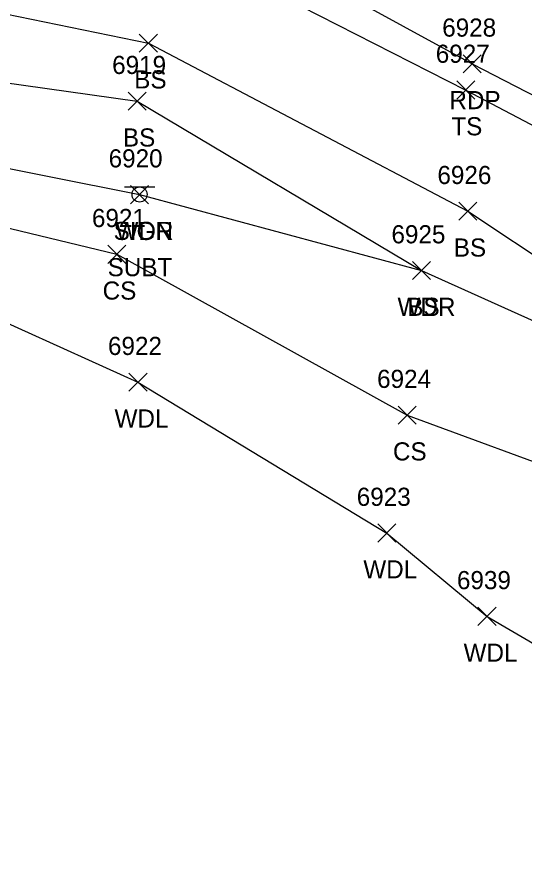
# Model space of a CAD drawing. Extents: x 1462089 to 1464015, y 730534 to 736144.
# Drawn here: x 1462813.4 to 1462869.4, y 731741.6 to 731836.5 of the extents above; entities that cross this region are included whole.
import ezdxf

# ---------------------------------------------------------------- set-up
doc = ezdxf.new("R2010")
doc.units = 0
for name, color, linetype in [('L_A', 7, 'Continuous'), ('L_I', 7, 'Continuous'), ('L_TIC', 7, 'Continuous'), ('LAWA', 7, 'Continuous'), ('LELB', 7, 'Continuous'), ('P_A', 7, 'Continuous'), ('P_I', 7, 'Continuous'), ('P_TIC', 7, 'Continuous'), ('PET', 7, 'Continuous'), ('S_A', 7, 'Continuous'), ('S_C', 7, 'Continuous'), ('S_I', 7, 'Continuous'), ('SSGN', 7, 'Continuous')]:
    doc.layers.add(name, color=color, linetype=linetype)

msp = doc.modelspace()

# ---------------------------------------------------------------- linework, layer by layer
at = {"layer": 'L_TIC'}
for points in [[(1462826.909, 731832.669), (1462828.909, 731834.669)], [(1462828.909, 731832.669), (1462826.909, 731834.669)], [(1462861.911, 731827.5), (1462863.911, 731829.5)], [(1462863.911, 731827.5), (1462861.911, 731829.5)], [(1462825.664, 731826.267), (1462827.664, 731828.267)], [(1462827.664, 731826.267), (1462825.664, 731828.267)], [(1462825.923, 731815.961), (1462827.923, 731817.961)], [(1462827.923, 731815.961), (1462825.923, 731817.961)], [(1462862.149, 731814.128), (1462864.149, 731816.128)], [(1462864.149, 731814.128), (1462862.149, 731816.128)], [(1462823.428, 731809.384), (1462825.428, 731811.384)], [(1462825.428, 731809.384), (1462823.428, 731811.384)], [(1462857.024, 731807.59), (1462859.024, 731809.59)], [(1462859.024, 731807.59), (1462857.024, 731809.59)], [(1462857.024, 731807.59), (1462859.024, 731809.59)], [(1462859.024, 731807.59), (1462857.024, 731809.59)], [(1462825.765, 731795.276), (1462827.765, 731797.276)], [(1462827.765, 731795.276), (1462825.765, 731797.276)], [(1462855.441, 731791.644), (1462857.441, 731793.644)], [(1462857.441, 731791.644), (1462855.441, 731793.644)], [(1462853.197, 731778.639), (1462855.197, 731780.639)], [(1462855.197, 731778.639), (1462853.197, 731780.639)], [(1462864.255, 731769.449), (1462866.255, 731771.449)], [(1462866.255, 731769.449), (1462864.255, 731771.449)]]:
    msp.add_lwpolyline(points, dxfattribs=at)
at = {"layer": 'LAWA'}
for points in [[(1462805.265, 731805.981), (1462804.125, 731815.27), (1462806.806, 731820.966), (1462826.923, 731816.961), (1462858.024, 731808.59), (1462872.662, 731802.024), (1462925.123, 731767.425), (1462966.423, 731742.349), (1463009.979, 731718.328), (1463055.993, 731690.168), (1463094.631, 731669.029), (1463139.346, 731640.421), (1463179.578, 731612.813), (1463214.587, 731589.166), (1463210.812, 731583.369)], [(1462805.265, 731805.981), (1462826.765, 731796.276), (1462854.197, 731779.639), (1462865.255, 731770.449), (1462893.375, 731754.014), (1462954.279, 731722.848), (1462999.264, 731699.625), (1463048.868, 731674.294), (1463083.943, 731655.256), (1463128.345, 731627.981), (1463169.275, 731606.281), (1463210.812, 731583.369)]]:
    msp.add_lwpolyline(points, dxfattribs=at)
at = {"layer": 'LELB'}
for points in [[(1462777.527, 731847.555), (1462783.888, 731848.953), (1462792.616, 731844.936), (1462809.44, 731847.482), (1462830.554, 731844.978), (1462862.911, 731828.5), (1462899.754, 731809.113), (1462937.211, 731789.83), (1462980.953, 731765.064), (1463023.271, 731740.802), (1463067.334, 731714.305), (1463106.9, 731688.572), (1463151.27, 731657.237), (1463190.947, 731627.906), (1463226.11, 731598.917), (1463258.262, 731572.269), (1463288.251, 731546.84), (1463319.07, 731520.525), (1463336.304, 731505.866), (1463346.867, 731495.957)], [(1462764.04, 731804.548), (1462766.366, 731810.859), (1462768.731, 731816.99), (1462775.093, 731830.846), (1462781.116, 731844.946), (1462782.976, 731843.843), (1462776.355, 731830.193), (1462770.33, 731816.448), (1462783.672, 731831.157), (1462788.405, 731841.18), (1462807.817, 731837.784), (1462827.909, 731833.669), (1462863.149, 731815.128), (1462873.315, 731808.358), (1462930.369, 731778.128), (1462973.189, 731752.512), (1463015.135, 731727.852), (1463059.136, 731700.184), (1463095.387, 731673.219)], [(1462767.239, 731624.742), (1462746.754, 731636.942), (1462738.324, 731647.968), (1462735.927, 731662.381), (1462737.541, 731683.326), (1462741.278, 731698.824), (1462744.014, 731708.407), (1462749.135, 731728.86), (1462756.869, 731747.767), (1462763.833, 731769.228), (1462775.199, 731803.781), (1462781.804, 731821.251), (1462786.911, 731827.721), (1462806.525, 731830.114), (1462826.664, 731827.267), (1462858.024, 731808.59)], [(1462803.867, 731628.844), (1462784.103, 731642.829), (1462766.675, 731650.068), (1462748.453, 731662.275), (1462746.611, 731676.368), (1462748.107, 731694.115), (1462759.391, 731726.932), (1462765.651, 731724.268), (1462767.815, 731749.289), (1462774.226, 731765.276), (1462783.38, 731800.543), (1462790.481, 731807.695), (1462804.125, 731815.27), (1462824.428, 731810.384), (1462856.441, 731792.644), (1462876.055, 731785.438), (1462890.24, 731770.441), (1462961.528, 731734.142), (1463007.308, 731710.83), (1463051.896, 731682.415), (1463089.837, 731662.103), (1463134.894, 731635.123), (1463169.275, 731606.281)]]:
    msp.add_lwpolyline(points, dxfattribs=at)
at = {"layer": 'P_TIC'}
for points in [[(1462862.621, 731830.386), (1462864.621, 731832.386)], [(1462864.621, 731830.386), (1462862.621, 731832.386)]]:
    msp.add_lwpolyline(points, dxfattribs=at)
at = {"layer": 'PET'}
msp.add_lwpolyline([(1462775.188, 731843.861), (1462777.4, 731847.659), (1462781.856, 731851.059), (1462788.964, 731853.294), (1462794.508, 731854.261), (1462810.814, 731854.236), (1462815.695, 731853.739), (1462829.548, 731849.817), (1462832.789, 731848.278), (1462863.621, 731831.386), (1462901.849, 731811.668), (1462938.511, 731791.605), (1462982.809, 731767.892), (1463024.933, 731743.662), (1463069.484, 731717.568), (1463108.694, 731691.163), (1463153.387, 731660.146), (1463192.768, 731629.785), (1463228.332, 731601.128), (1463260.531, 731574.12), (1463290.336, 731548.667), (1463321.344, 731523.114), (1463366.918, 731479.813), (1463412.764, 731449.108)], dxfattribs=at)
at = {"layer": 'SSGN'}
for p, q in [((1462825.296, 731817.815), (1462828.629, 731817.815)), ((1462826.942, 731816.981), (1462826.942, 731816.981))]:
    msp.add_line(p, q, dxfattribs=at)
msp.add_circle((1462826.942, 731816.981), 0.833, dxfattribs=at)

# ---------------------------------------------------------------- texts
at = {"layer": 'L_A'}
for s, p in [('BS', (1462826.35, 731828.669)), ('TS', (1462861.32, 731823.5)), ('BS', (1462825.105, 731822.267)), ('WDR', (1462824.285, 731811.961)), ('BS', (1462861.59, 731810.128)), ('CS', (1462822.869, 731805.384)), ('WDR', (1462855.387, 731803.59)), ('BS', (1462856.465, 731803.59)), ('WDL', (1462824.183, 731791.276)), ('CS', (1462854.882, 731787.644)), ('WDL', (1462851.615, 731774.639)), ('WDL', (1462862.673, 731765.449))]:
    msp.add_text(s, height=2, dxfattribs=at).set_placement(p)
at = {"layer": 'L_I'}
for s, p in [('6927', (1462859.604, 731831.5)), ('6919', (1462823.916, 731830.267)), ('6920', (1462823.529, 731819.961)), ('6926', (1462859.786, 731818.128)), ('6921', (1462821.688, 731813.384)), ('6925', (1462854.717, 731811.59)), ('6925', (1462854.717, 731811.59)), ('6922', (1462823.458, 731799.276)), ('6924', (1462853.134, 731795.644)), ('6923', (1462850.89, 731782.639)), ('6939', (1462861.94, 731773.449))]:
    msp.add_text(s, height=2, dxfattribs=at).set_placement(p)
at = {"layer": 'P_A'}
msp.add_text('RDP', height=2, dxfattribs=at).set_placement((1462861.109, 731826.386))
at = {"layer": 'P_I'}
msp.add_text('6928', height=2, dxfattribs=at).set_placement((1462860.314, 731834.386))
at = {"layer": 'S_A'}
msp.add_text('SIGN', height=2, dxfattribs=at).set_placement((1462824.08, 731811.961))
at = {"layer": 'S_C'}
msp.add_text('SUBT', height=2, dxfattribs=at).set_placement((1462823.419, 731807.961))
at = {"layer": 'S_I'}
msp.add_text('6920', height=2, dxfattribs=at).set_placement((1462823.529, 731819.961))

doc.saveas('drawing.dxf')
